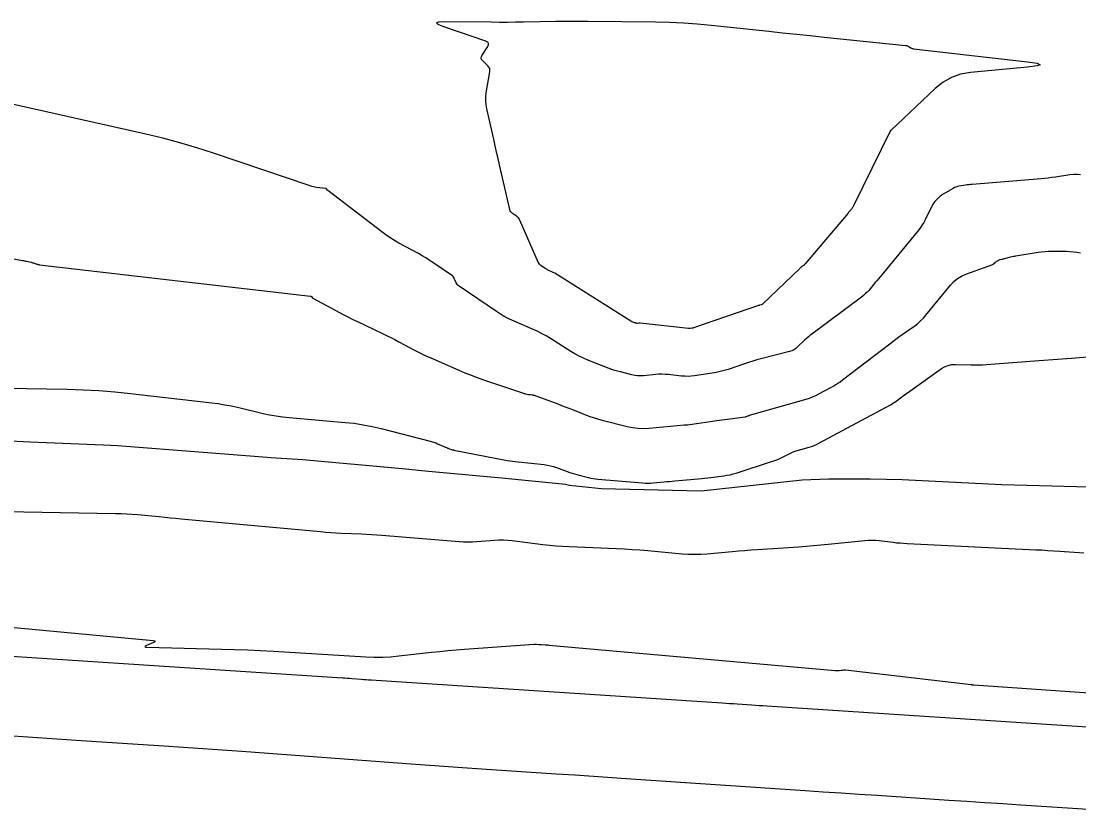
# Model space of a CAD drawing. Extents: x 658976 to 668721, y 639543 to 647196.
# Drawn here: x 660969.1 to 661022.1, y 642561.8 to 642601.6 of the extents above; entities that cross this region are included whole.
import ezdxf

# ---------------------------------------------------------------- set-up
doc = ezdxf.new("R2010")
doc.units = 0
for name, color, linetype in [('Ex_Major Contours', 7, 'Continuous'), ('Ex_Minor Contours', 7, 'Continuous'), ('R_Ramp 20 Degree Des Ls', 7, 'Continuous'), ('R_Ramp 20 Degree_Min Ls', 7, 'Continuous')]:
    doc.layers.add(name, color=color, linetype=linetype)

msp = doc.modelspace()

# ---------------------------------------------------------------- linework, layer by layer
at = {"layer": 'Ex_Major Contours'}
for points in [[(660962.808, 642577.198), (660973.858, 642576.997), (660974.132, 642576.99), (660974.406, 642576.977), (660974.679, 642576.959), (660974.952, 642576.936), (660976.044, 642576.834), (660976.317, 642576.808), (660976.59, 642576.783), (660976.863, 642576.757), (660977.136, 642576.732), (660984.121, 642576.084), (660984.375, 642576.062), (660984.63, 642576.043), (660984.886, 642576.027), (660985.141, 642576.015), (660986.163, 642575.969), (660986.418, 642575.957), (660986.674, 642575.942), (660986.929, 642575.925), (660987.184, 642575.905), (660991.047, 642575.592), (660991.27, 642575.579), (660991.492, 642575.574), (660991.714, 642575.577), (660991.936, 642575.589), (660992.826, 642575.655), (660993.048, 642575.666), (660993.27, 642575.666), (660993.492, 642575.655), (660993.713, 642575.633), (660995.242, 642575.447), (660995.571, 642575.41), (660995.9, 642575.38), (660996.23, 642575.356), (660996.561, 642575.338), (660998.93, 642575.237), (660999.322, 642575.218), (660999.713, 642575.194), (661000.105, 642575.166), (661000.496, 642575.133), (661002.216, 642574.98), (661002.529, 642574.959), (661002.842, 642574.952), (661003.154, 642574.959), (661003.467, 642574.98), (661004.719, 642575.091), (661005.032, 642575.118), (661005.345, 642575.144), (661005.658, 642575.167), (661005.972, 642575.189), (661008.057, 642575.329), (661008.424, 642575.355), (661008.79, 642575.384), (661009.156, 642575.416), (661009.522, 642575.452), (661011.362, 642575.638), (661011.539, 642575.651), (661011.715, 642575.655), (661011.891, 642575.649), (661012.068, 642575.633), (661012.772, 642575.551), (661012.949, 642575.532), (661013.125, 642575.516), (661013.302, 642575.503), (661013.479, 642575.493), (661019.92, 642575.18), (661020.22, 642575.165), (661020.52, 642575.148), (661020.82, 642575.13), (661021.119, 642575.11), (661022.317, 642575.027)], [(661029.013, 642561.755), (661019.169, 642562.396), (661018.269, 642562.455), (661017.369, 642562.513), (661016.469, 642562.572), (661015.569, 642562.631), (661011.969, 642562.867), (661011.069, 642562.926), (661010.169, 642562.986), (661009.27, 642563.046), (661008.37, 642563.107), (660999.654, 642563.698), (660998.718, 642563.761), (660997.782, 642563.824), (660996.846, 642563.886), (660995.91, 642563.947), (660992.166, 642564.192), (660991.23, 642564.255), (660990.294, 642564.319), (660989.358, 642564.386), (660988.423, 642564.455), (660980.169, 642565.072), (660979.197, 642565.144), (660978.223, 642565.213), (660977.25, 642565.28), (660976.277, 642565.345), (660972.383, 642565.599), (660971.409, 642565.663), (660970.436, 642565.728), (660969.462, 642565.795), (660968.489, 642565.863)]]:
    msp.add_lwpolyline(points, dxfattribs=at)
at = {"layer": 'Ex_Minor Contours'}
msp.add_lwpolyline([(660994.06, 642591.737), (660994.024, 642591.787), (660993.981, 642591.832), (660993.932, 642591.871), (660993.721, 642592.015), (660993.673, 642592.054), (660993.635, 642592.1), (660993.607, 642592.152), (660993.588, 642592.211), (660993.077, 642594.444), (660993.004, 642594.765), (660992.931, 642595.085), (660992.858, 642595.405), (660992.784, 642595.726), (660992.436, 642597.244), (660992.4, 642597.446), (660992.385, 642597.649), (660992.389, 642597.852), (660992.414, 642598.056), (660992.593, 642599.101), (660992.598, 642599.188), (660992.583, 642599.268), (660992.548, 642599.342), (660992.492, 642599.409), (660992.23, 642599.664), (660992.179, 642599.729), (660992.158, 642599.797), (660992.165, 642599.869), (660992.201, 642599.943), (660992.486, 642600.368), (660992.528, 642600.457), (660992.528, 642600.531), (660992.483, 642600.591), (660992.396, 642600.636), (660990.295, 642601.362), (660990.008, 642601.479), (660989.92, 642601.561), (660990.031, 642601.609), (660990.34, 642601.622), (660992.664, 642601.601), (660993.067, 642601.599), (660993.47, 642601.599), (660993.873, 642601.602), (660994.276, 642601.607), (660995.887, 642601.634), (660996.29, 642601.639), (660996.692, 642601.642), (660997.095, 642601.642), (660997.498, 642601.639), (661000.884, 642601.607), (661001.582, 642601.592), (661002.279, 642601.56), (661002.975, 642601.511), (661003.67, 642601.446), (661006.555, 642601.137), (661007.246, 642601.064), (661007.937, 642600.991), (661008.629, 642600.919), (661009.32, 642600.848), (661013.397, 642600.43), (661013.432, 642600.424), (661013.467, 642600.415), (661013.5, 642600.402), (661013.532, 642600.385), (661013.658, 642600.31), (661013.69, 642600.293), (661013.723, 642600.28), (661013.757, 642600.27), (661013.793, 642600.264), (661019.498, 642599.605), (661019.98, 642599.532), (661020.14, 642599.463), (661019.979, 642599.398), (661019.495, 642599.336), (661016.643, 642599.07), (661016.152, 642598.985), (661015.695, 642598.823), (661015.272, 642598.586), (661014.884, 642598.273), (661012.662, 642596.168), (661012.66, 642596.167), (661012.658, 642596.166), (661012.655, 642596.165), (661012.653, 642596.165), (661012.637, 642596.163), (661012.636, 642596.162), (661010.775, 642592.367), (661010.759, 642592.336), (661010.741, 642592.306), (661010.721, 642592.278), (661010.7, 642592.25), (661010.61, 642592.141), (661010.588, 642592.114), (661010.566, 642592.087), (661010.543, 642592.06), (661010.521, 642592.033), (661008.38, 642589.497), (661008.36, 642589.474), (661008.338, 642589.453), (661008.316, 642589.433), (661008.292, 642589.415), (661008.196, 642589.343), (661008.172, 642589.324), (661008.149, 642589.305), (661008.126, 642589.285), (661008.104, 642589.265), (661006.229, 642587.475), (661006.216, 642587.464), (661006.201, 642587.454), (661006.185, 642587.447), (661006.168, 642587.441), (661006.099, 642587.424), (661006.081, 642587.419), (661006.064, 642587.414), (661006.047, 642587.409), (661006.03, 642587.403), (661002.782, 642586.285), (661002.761, 642586.278), (661002.74, 642586.273), (661002.719, 642586.268), (661002.697, 642586.264), (661002.611, 642586.252), (661002.59, 642586.249), (661002.568, 642586.248), (661002.546, 642586.248), (661002.525, 642586.25), (661000.106, 642586.516), (661000.091, 642586.517), (661000.077, 642586.517), (661000.062, 642586.517), (661000.047, 642586.516), (660999.988, 642586.51), (660999.974, 642586.509), (660999.96, 642586.51), (660999.946, 642586.512), (660999.932, 642586.514), (660999.877, 642586.528), (660999.864, 642586.532), (660999.85, 642586.536), (660999.837, 642586.54), (660999.824, 642586.545), (660999.721, 642586.586), (660999.7, 642586.594), (660999.679, 642586.604), (660999.659, 642586.615), (660999.639, 642586.627), (660995.837, 642589.017), (660995.801, 642589.039), (660995.764, 642589.059), (660995.727, 642589.078), (660995.688, 642589.096), (660995.533, 642589.163), (660995.494, 642589.181), (660995.457, 642589.2), (660995.42, 642589.222), (660995.385, 642589.244), (660995.156, 642589.399), (660995.109, 642589.435), (660995.069, 642589.477), (660995.035, 642589.524), (660995.008, 642589.576), (660994.089, 642591.682)], close=True, dxfattribs=at)
for points in [[(661022.16, 642593.947), (661021.982, 642593.963), (661021.803, 642593.962), (661021.623, 642593.944), (661020.903, 642593.837), (661020.723, 642593.811), (661020.542, 642593.789), (661020.361, 642593.77), (661020.18, 642593.753), (661016.726, 642593.469), (661016.644, 642593.461), (661016.563, 642593.452), (661016.481, 642593.442), (661016.4, 642593.429), (661016.077, 642593.378), (661015.997, 642593.361), (661015.92, 642593.338), (661015.845, 642593.307), (661015.773, 642593.27), (661015.273, 642592.98), (661015.215, 642592.943), (661015.159, 642592.902), (661015.107, 642592.857), (661015.057, 642592.808), (661014.866, 642592.605), (661014.82, 642592.553), (661014.779, 642592.498), (661014.742, 642592.44), (661014.709, 642592.378), (661014.376, 642591.699), (661014.307, 642591.568), (661014.23, 642591.44), (661014.146, 642591.318), (661014.055, 642591.2), (661012.202, 642588.937), (661012.122, 642588.84), (661012.042, 642588.743), (661011.961, 642588.646), (661011.88, 642588.55), (661011.554, 642588.164), (661011.471, 642588.071), (661011.382, 642587.982), (661011.288, 642587.899), (661011.19, 642587.821), (661008.709, 642585.973), (661008.614, 642585.9), (661008.521, 642585.823), (661008.43, 642585.744), (661008.342, 642585.663), (661007.993, 642585.33), (661007.902, 642585.253), (661007.804, 642585.19), (661007.698, 642585.14), (661007.585, 642585.104), (661006.156, 642584.737), (661005.95, 642584.682), (661005.745, 642584.623), (661005.542, 642584.56), (661005.34, 642584.493), (661004.517, 642584.21), (661004.322, 642584.148), (661004.125, 642584.095), (661003.926, 642584.051), (661003.725, 642584.016), (661002.834, 642583.885), (661002.672, 642583.866), (661002.509, 642583.857), (661002.347, 642583.86), (661002.184, 642583.872), (661001.512, 642583.946), (661001.359, 642583.959), (661001.206, 642583.964), (661001.054, 642583.961), (661000.901, 642583.95), (661000.276, 642583.889), (661000.13, 642583.881), (660999.985, 642583.886), (660999.84, 642583.903), (660999.697, 642583.933), (660999.126, 642584.077), (660998.983, 642584.115), (660998.843, 642584.158), (660998.703, 642584.205), (660998.566, 642584.256), (660997.497, 642584.675), (660997.276, 642584.768), (660997.059, 642584.871), (660996.848, 642584.984), (660996.642, 642585.107), (660995.621, 642585.749), (660995.405, 642585.879), (660995.184, 642586.001), (660994.958, 642586.114), (660994.728, 642586.219), (660993.8, 642586.622), (660993.571, 642586.728), (660993.347, 642586.844), (660993.129, 642586.97), (660992.916, 642587.107), (660991.048, 642588.366), (660991.003, 642588.402), (660990.964, 642588.442), (660990.931, 642588.488), (660990.905, 642588.539), (660990.811, 642588.753), (660990.785, 642588.804), (660990.752, 642588.85), (660990.713, 642588.891), (660990.668, 642588.926), (660989.731, 642589.567), (660989.557, 642589.682), (660989.38, 642589.793), (660989.201, 642589.899), (660989.019, 642590.001), (660988.035, 642590.532), (660987.813, 642590.658), (660987.596, 642590.793), (660987.385, 642590.936), (660987.179, 642591.087), (660984.478, 642593.161), (660984.468, 642593.169), (660984.459, 642593.178), (660984.45, 642593.188), (660984.442, 642593.199), (660984.411, 642593.242), (660984.402, 642593.252), (660984.393, 642593.259), (660984.381, 642593.264), (660984.369, 642593.267), (660983.917, 642593.319), (660983.837, 642593.331), (660983.759, 642593.346), (660983.681, 642593.366), (660983.605, 642593.389), (660978.754, 642595.032), (660977.918, 642595.304), (660977.074, 642595.552), (660976.225, 642595.778), (660975.369, 642595.982), (660967.693, 642597.7)], [(660959.347, 642591.49), (660969.204, 642589.661), (660969.254, 642589.651), (660969.305, 642589.641), (660969.355, 642589.631), (660969.405, 642589.62), (660969.636, 642589.568), (660969.672, 642589.559), (660969.707, 642589.55), (660969.742, 642589.54), (660969.776, 642589.529), (660969.914, 642589.482), (660969.948, 642589.471), (660969.983, 642589.463), (660970.019, 642589.456), (660970.054, 642589.45), (660983.62, 642587.877), (660983.633, 642587.875), (660983.645, 642587.869), (660983.655, 642587.861), (660983.664, 642587.851), (660983.697, 642587.804), (660983.706, 642587.793), (660983.716, 642587.784), (660983.727, 642587.775), (660983.739, 642587.768), (660985.058, 642587.06), (660985.282, 642586.941), (660985.508, 642586.825), (660985.736, 642586.711), (660985.964, 642586.6), (660987.224, 642585.996), (660987.426, 642585.898), (660987.627, 642585.798), (660987.828, 642585.696), (660988.027, 642585.592), (660988.822, 642585.172), (660989.022, 642585.069), (660989.223, 642584.97), (660989.427, 642584.874), (660989.632, 642584.782), (660991.039, 642584.162), (660991.343, 642584.032), (660991.65, 642583.91), (660991.96, 642583.794), (660992.273, 642583.685), (660994.268, 642583.015), (660994.297, 642583.006), (660994.327, 642582.998), (660994.357, 642582.99), (660994.387, 642582.984), (660994.521, 642582.957), (660994.545, 642582.953), (660994.569, 642582.949), (660994.592, 642582.946), (660994.616, 642582.943), (660994.712, 642582.932), (660994.736, 642582.929), (660994.759, 642582.924), (660994.782, 642582.918), (660994.805, 642582.911), (660995.989, 642582.475), (660996.174, 642582.407), (660996.359, 642582.337), (660996.543, 642582.267), (660996.727, 642582.195), (660997.462, 642581.907), (660997.647, 642581.838), (660997.834, 642581.775), (660998.022, 642581.718), (660998.213, 642581.666), (660999.462, 642581.352), (660999.735, 642581.295), (661000.009, 642581.262), (661000.286, 642581.253), (661000.564, 642581.269), (661002.308, 642581.438), (661002.322, 642581.439), (661002.336, 642581.439), (661002.351, 642581.438), (661002.365, 642581.437), (661002.423, 642581.431), (661002.437, 642581.43), (661002.452, 642581.43), (661002.466, 642581.43), (661002.48, 642581.432), (661004.067, 642581.667), (661004.199, 642581.686), (661004.332, 642581.705), (661004.465, 642581.723), (661004.598, 642581.74), (661005.362, 642581.836), (661005.379, 642581.839), (661005.395, 642581.842), (661005.411, 642581.846), (661005.427, 642581.851), (661005.51, 642581.877), (661005.516, 642581.88), (661005.522, 642581.882), (661005.528, 642581.884), (661005.534, 642581.887), (661005.557, 642581.898), (661005.562, 642581.901), (661005.568, 642581.904), (661005.574, 642581.906), (661005.58, 642581.908), (661008.421, 642582.72), (661008.585, 642582.772), (661008.746, 642582.832), (661008.903, 642582.901), (661009.057, 642582.978), (661009.665, 642583.304), (661009.815, 642583.388), (661009.962, 642583.479), (661010.104, 642583.575), (661010.243, 642583.677), (661012.602, 642585.49), (661012.756, 642585.607), (661012.911, 642585.723), (661013.067, 642585.837), (661013.224, 642585.949), (661013.855, 642586.396), (661014.009, 642586.512), (661014.153, 642586.638), (661014.288, 642586.773), (661014.415, 642586.919), (661015.645, 642588.428), (661015.809, 642588.605), (661015.992, 642588.755), (661016.194, 642588.878), (661016.414, 642588.974), (661017.759, 642589.461), (661017.777, 642589.468), (661017.793, 642589.477), (661017.808, 642589.489), (661017.822, 642589.502), (661017.874, 642589.557), (661017.888, 642589.571), (661017.902, 642589.583), (661017.918, 642589.594), (661017.934, 642589.604), (661018.067, 642589.682), (661018.088, 642589.693), (661018.11, 642589.702), (661018.132, 642589.709), (661018.156, 642589.714), (661018.251, 642589.731), (661018.274, 642589.736), (661018.298, 642589.741), (661018.321, 642589.746), (661018.345, 642589.752), (661018.672, 642589.838), (661018.734, 642589.854), (661018.797, 642589.868), (661018.86, 642589.88), (661018.924, 642589.891), (661020.029, 642590.07), (661020.205, 642590.094), (661020.381, 642590.112), (661020.558, 642590.122), (661020.735, 642590.124), (661021.445, 642590.12), (661021.621, 642590.114), (661021.797, 642590.098), (661021.972, 642590.072), (661022.145, 642590.036)], [(660965.291, 642583.313), (660971.442, 642583.214), (660972.234, 642583.192), (660973.024, 642583.15), (660973.813, 642583.088), (660974.601, 642583.006), (660978.672, 642582.534), (660978.998, 642582.492), (660979.322, 642582.44), (660979.645, 642582.379), (660979.966, 642582.308), (660981.246, 642582.007), (660981.567, 642581.938), (660981.89, 642581.88), (660982.215, 642581.834), (660982.542, 642581.8), (660985.347, 642581.556), (660985.801, 642581.507), (660986.251, 642581.439), (660986.699, 642581.353), (660987.143, 642581.249), (660989.61, 642580.614), (660989.703, 642580.588), (660989.795, 642580.559), (660989.885, 642580.525), (660989.974, 642580.488), (660990.448, 642580.28), (660990.476, 642580.268), (660990.504, 642580.256), (660990.532, 642580.246), (660990.561, 642580.236), (660990.676, 642580.197), (660990.705, 642580.188), (660990.734, 642580.18), (660990.764, 642580.172), (660990.793, 642580.166), (660992.938, 642579.742), (660993.205, 642579.693), (660993.473, 642579.649), (660993.742, 642579.611), (660994.011, 642579.579), (660995.315, 642579.438), (660995.472, 642579.416), (660995.627, 642579.385), (660995.78, 642579.344), (660995.93, 642579.294), (660996.6, 642579.048), (660996.713, 642579.008), (660996.828, 642578.971), (660996.944, 642578.937), (660997.06, 642578.906), (660997.528, 642578.789), (660997.646, 642578.762), (660997.764, 642578.74), (660997.883, 642578.723), (660998.003, 642578.71), (661000.228, 642578.52), (661000.363, 642578.512), (661000.499, 642578.51), (661000.634, 642578.514), (661000.77, 642578.524), (661001.311, 642578.576), (661001.447, 642578.589), (661001.582, 642578.602), (661001.718, 642578.615), (661001.854, 642578.627), (661003.015, 642578.73), (661003.176, 642578.745), (661003.336, 642578.762), (661003.496, 642578.78), (661003.656, 642578.799), (661004.295, 642578.88), (661004.454, 642578.904), (661004.612, 642578.935), (661004.768, 642578.973), (661004.922, 642579.019), (661006.739, 642579.605), (661006.851, 642579.644), (661006.961, 642579.686), (661007.07, 642579.733), (661007.177, 642579.783), (661007.601, 642579.994), (661007.708, 642580.044), (661007.817, 642580.089), (661007.928, 642580.129), (661008.041, 642580.165), (661008.57, 642580.316), (661008.695, 642580.355), (661008.817, 642580.401), (661008.937, 642580.453), (661009.054, 642580.512), (661012.646, 642582.437), (661012.721, 642582.48), (661012.794, 642582.525), (661012.866, 642582.573), (661012.935, 642582.624), (661013.209, 642582.835), (661013.278, 642582.887), (661013.347, 642582.939), (661013.417, 642582.989), (661013.487, 642583.04), (661015.191, 642584.245), (661015.353, 642584.342), (661015.525, 642584.41), (661015.705, 642584.448), (661015.894, 642584.456), (661016.669, 642584.431), (661016.862, 642584.428), (661017.056, 642584.429), (661017.249, 642584.436), (661017.442, 642584.448), (661019.846, 642584.63), (661020.311, 642584.665), (661020.776, 642584.701), (661021.241, 642584.737), (661021.706, 642584.774), (661024.52, 642584.996)], [(660968.242, 642571.331), (660975.74, 642570.628), (660975.812, 642570.615), (660975.839, 642570.595), (660975.82, 642570.568), (660975.755, 642570.532), (660975.406, 642570.377), (660975.341, 642570.343), (660975.322, 642570.318), (660975.349, 642570.302), (660975.422, 642570.295), (660979.156, 642570.203), (660979.81, 642570.184), (660980.463, 642570.159), (660981.117, 642570.129), (660981.77, 642570.093), (660986.388, 642569.819), (660986.799, 642569.803), (660987.211, 642569.805), (660987.622, 642569.824), (660988.032, 642569.861), (660989.674, 642570.044), (660990.084, 642570.088), (660990.495, 642570.128), (660990.906, 642570.164), (660991.318, 642570.196), (660994.807, 642570.454), (660994.837, 642570.455), (660994.867, 642570.455), (660994.897, 642570.454), (660994.927, 642570.451), (660995.047, 642570.436), (660995.076, 642570.433), (660995.106, 642570.43), (660995.136, 642570.428), (660995.166, 642570.426), (660995.366, 642570.418), (660995.41, 642570.416), (660995.453, 642570.413), (660995.496, 642570.41), (660995.54, 642570.406), (661009.881, 642569.128), (661009.897, 642569.127), (661009.912, 642569.127), (661009.928, 642569.127), (661009.943, 642569.128), (661010.005, 642569.134), (661010.021, 642569.135), (661010.036, 642569.136), (661010.052, 642569.138), (661010.067, 642569.139), (661010.17, 642569.146), (661010.188, 642569.147), (661010.206, 642569.148), (661010.224, 642569.15), (661010.243, 642569.152), (661010.315, 642569.159), (661010.333, 642569.16), (661010.351, 642569.161), (661010.369, 642569.16), (661010.387, 642569.158), (661016.686, 642568.424), (661016.696, 642568.423), (661016.706, 642568.422), (661016.716, 642568.422), (661016.726, 642568.421), (661016.766, 642568.419), (661016.786, 642568.418), (661016.806, 642568.417), (661030.737, 642567.454)], [(661023.26, 642566.246), (661006.452, 642567.346), (661006.266, 642567.358), (661006.08, 642567.371), (661005.894, 642567.383), (661005.708, 642567.396), (661004.964, 642567.446), (661004.778, 642567.459), (661004.592, 642567.471), (661004.406, 642567.484), (661004.22, 642567.496), (660986.643, 642568.645), (660986.523, 642568.653), (660986.404, 642568.662), (660986.284, 642568.67), (660986.165, 642568.679), (660985.687, 642568.715), (660985.567, 642568.724), (660985.448, 642568.732), (660985.328, 642568.74), (660985.209, 642568.748), (660966.848, 642569.944)]]:
    msp.add_lwpolyline(points, dxfattribs=at)
at = {"layer": 'R_Ramp 20 Degree Des Ls'}
msp.add_lwpolyline([(660968.255, 642580.647), (660969.572, 642580.588), (660973.252, 642580.422), (660973.947, 642580.391), (660978.238, 642580.055), (660981.439, 642579.817), (660981.631, 642579.804), (660983.225, 642579.697), (660988.206, 642579.245), (660989.519, 642579.116), (660993.186, 642578.776), (660996.376, 642578.454), (660996.57, 642578.414), (660998.16, 642578.238), (661003.164, 642578.122), (661008.215, 642578.676), (661009.539, 642578.721), (661011.427, 642578.722), (661011.628, 642578.723), (661013.228, 642578.688), (661013.893, 642578.656), (661018.223, 642578.445), (661023.225, 642578.307)], dxfattribs=at)
at = {"layer": 'R_Ramp 20 Degree_Min Ls'}
msp.add_lwpolyline([(660968.255, 642580.647), (660969.572, 642580.588), (660973.252, 642580.422), (660973.947, 642580.391), (660978.238, 642580.055), (660981.439, 642579.817), (660981.631, 642579.804), (660983.225, 642579.697), (660988.206, 642579.245), (660989.519, 642579.116), (660993.186, 642578.776), (660996.376, 642578.454), (660996.57, 642578.414), (660998.16, 642578.238), (661003.164, 642578.122), (661008.215, 642578.676), (661009.539, 642578.721), (661011.427, 642578.722), (661011.628, 642578.723), (661013.228, 642578.688), (661013.893, 642578.656), (661018.223, 642578.445), (661023.225, 642578.307)], dxfattribs=at)

doc.saveas('drawing.dxf')
